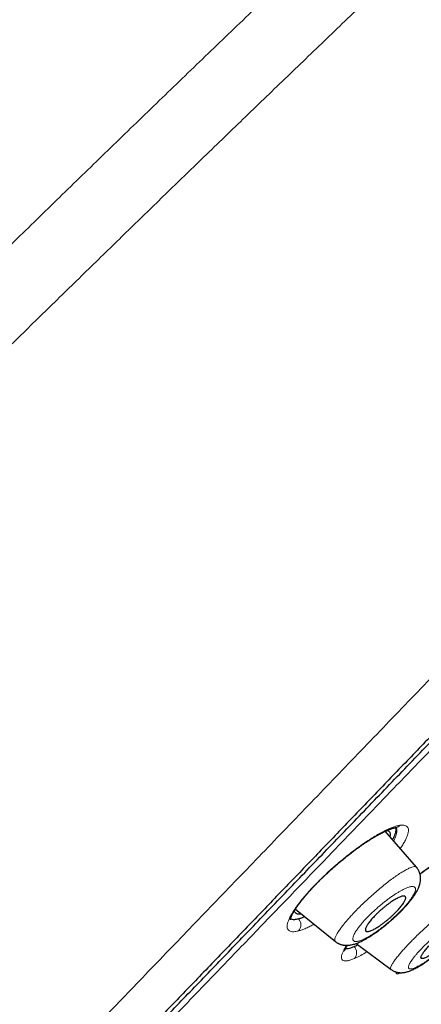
# Model space of a CAD drawing. Header units: millimetres. Extents: x 8 to 1023, y 12 to 832.
# Tile 626 of 656: x 945 to 959, y 758 to 792. Entities that reach past the tile are written whole.
import ezdxf

# ---------------------------------------------------------------- set-up
doc = ezdxf.new("R2010")
doc.units = ezdxf.units.MM

msp = doc.modelspace()

# ---------------------------------------------------------------- linework, layer by layer
at = {"color": 7, "linetype": 'Continuous', "lineweight": 30}
for p, q in [((958.552, 762.66), (957.472, 763.897)), ((954.384, 761.214), (955.76, 760.103)), ((956.482, 760.037), (957.677, 759.14)), ((957.68, 759.144), (957.679, 759.145))]:
    msp.add_line(p, q, dxfattribs=at)
at = {"color": 8, "linetype": 'Continuous', "lineweight": 0}
msp.add_line((956.407, 759.932), (956.543, 759.991), dxfattribs=at)
for centre, radius, start, end in [((957.8, 764.285), 0.263, 277.9933, 316.5033), ((954.253, 760.678), 0.319, 318.5971, 41.257), ((956.176, 759.72), 0.314, 319.9042, 42.642)]:
    msp.add_arc(centre, radius, start, end, dxfattribs=at)
for points, knots in [([(920.476, 762.052), (920.861, 762.354), (921.63, 762.957), (922.832, 763.923), (924.066, 764.935), (925.331, 765.994), (926.626, 767.101), (927.947, 768.253), (929.293, 769.449), (930.661, 770.689), (932.05, 771.971), (933.46, 773.291), (934.889, 774.647), (936.337, 776.038), (937.802, 777.459), (939.286, 778.906), (940.788, 780.375), (942.306, 781.861), (943.839, 783.362), (945.386, 784.872), (946.946, 786.391), (948.516, 787.915), (950.094, 789.441), (951.677, 790.967), (953.265, 792.49), (954.85, 794.011), (956.432, 795.526), (958.007, 797.036), (959.572, 798.538), (961.127, 800.029), (962.668, 801.51), (964.193, 802.977), (965.699, 804.429), (967.185, 805.865), (968.648, 807.282), (970.086, 808.679), (971.499, 810.051), (972.884, 811.397), (974.241, 812.715), (975.567, 814.003), (976.862, 815.259), (978.124, 816.481), (979.35, 817.667), (980.54, 818.816), (981.691, 819.924), (982.801, 820.991), (983.87, 822.014), (984.894, 822.992), (985.874, 823.925), (986.807, 824.811), (987.692, 825.65), (988.528, 826.439), (989.313, 827.179), (990.045, 827.867), (990.724, 828.503), (991.347, 829.086), (991.914, 829.615), (992.423, 830.09), (992.874, 830.511), (993.267, 830.876), (993.601, 831.187), (993.875, 831.442), (994.089, 831.64), (994.245, 831.784), (994.331, 831.864), (994.367, 831.898), (994.357, 831.888), (994.357, 831.888)], [0, 0, 0, 0, 0.015601, 0.031192, 0.046772, 0.062342, 0.077906, 0.093464, 0.10902, 0.124576, 0.140136, 0.155701, 0.171277, 0.186866, 0.202474, 0.218101, 0.233742, 0.249392, 0.26505, 0.280716, 0.296389, 0.312063, 0.327738, 0.343409, 0.359075, 0.37473, 0.390376, 0.406014, 0.421645, 0.437272, 0.452895, 0.468515, 0.484135, 0.499755, 0.515377, 0.531, 0.546624, 0.562251, 0.577879, 0.593511, 0.609145, 0.624781, 0.640418, 0.656056, 0.671696, 0.687336, 0.702976, 0.718615, 0.734254, 0.749892, 0.76553, 0.781166, 0.796802, 0.812436, 0.82807, 0.843703, 0.859335, 0.874966, 0.890596, 0.906225, 0.921854, 0.937483, 0.953111, 0.968739, 0.984368, 0.999997, 1, 1, 1, 1]), ([(921.11, 759.196), (921.275, 759.327), (921.606, 759.589), (922.111, 759.993), (922.622, 760.405), (923.14, 760.826), (923.665, 761.256), (924.186, 761.686), (924.702, 762.116), (925.214, 762.545), (925.73, 762.981), (926.251, 763.424), (926.797, 763.893), (927.369, 764.387), (927.967, 764.908), (928.57, 765.438), (929.178, 765.976), (929.79, 766.524), (930.408, 767.079), (931.03, 767.644), (931.646, 768.207), (932.255, 768.768), (932.858, 769.326), (933.465, 769.892), (934.075, 770.464), (934.689, 771.042), (935.294, 771.616), (935.891, 772.184), (936.479, 772.747), (937.069, 773.314), (937.663, 773.887), (938.282, 774.486), (938.927, 775.113), (939.599, 775.766), (940.275, 776.425), (940.953, 777.087), (941.635, 777.754), (942.32, 778.424), (943.008, 779.097), (943.687, 779.763), (944.358, 780.419), (945.02, 781.067), (945.684, 781.716), (946.351, 782.368), (947.02, 783.02), (947.678, 783.662), (948.325, 784.293), (948.961, 784.912), (949.599, 785.532), (950.238, 786.152), (950.903, 786.797), (951.594, 787.466), (952.312, 788.16), (953.03, 788.853), (953.75, 789.547), (954.47, 790.239), (955.19, 790.932), (955.911, 791.624), (956.618, 792.304), (957.313, 792.972), (957.995, 793.628), (958.677, 794.282), (959.357, 794.936), (960.035, 795.588), (960.7, 796.226), (961.35, 796.851), (961.985, 797.462), (962.618, 798.071), (963.25, 798.678), (963.903, 799.307), (964.579, 799.958), (965.275, 800.629), (965.969, 801.298), (966.659, 801.963), (967.345, 802.626), (968.027, 803.286), (968.705, 803.942), (969.368, 804.584), (970.016, 805.212), (970.648, 805.825), (971.275, 806.435), (971.898, 807.041), (972.517, 807.642), (973.119, 808.228), (973.705, 808.798), (974.274, 809.352), (974.84, 809.902), (975.4, 810.448), (975.978, 811.01), (976.571, 811.587), (977.18, 812.179), (977.782, 812.765), (978.378, 813.345), (978.968, 813.918), (979.55, 814.484), (980.126, 815.043), (980.686, 815.587), (981.229, 816.114), (981.757, 816.625), (982.278, 817.13), (982.792, 817.627), (983.299, 818.118), (983.79, 818.592), (984.264, 819.05), (984.723, 819.492), (985.174, 819.927), (985.619, 820.356), (986.074, 820.793), (986.538, 821.239), (987.01, 821.692), (987.473, 822.136), (987.927, 822.57), (988.372, 822.995), (988.807, 823.411), (989.233, 823.818), (989.643, 824.208), (990.037, 824.583), (990.415, 824.943), (990.784, 825.294), (991.144, 825.636), (991.495, 825.969), (991.831, 826.286), (992.151, 826.589), (992.457, 826.878), (992.754, 827.159), (993.042, 827.431), (993.333, 827.705), (993.625, 827.98), (993.916, 828.254), (994.196, 828.517), (994.465, 828.77), (994.722, 829.012), (994.968, 829.242), (995.202, 829.462), (995.422, 829.668), (995.627, 829.86), (995.817, 830.039), (995.998, 830.207), (996.167, 830.366), (996.326, 830.515), (996.472, 830.651), (996.605, 830.776), (996.726, 830.888), (996.837, 830.992), (996.939, 831.087), (997.034, 831.176), (997.122, 831.259), (997.202, 831.333), (997.269, 831.395), (997.324, 831.447), (997.367, 831.487), (997.398, 831.515), (997.417, 831.533), (997.419, 831.536), (997.42, 831.537)], [0, 0, 0, 0, 0.006532, 0.013065, 0.019599, 0.026134, 0.03267, 0.039204, 0.045365, 0.051525, 0.057684, 0.063843, 0.070002, 0.076875, 0.083748, 0.090621, 0.097494, 0.104366, 0.111239, 0.118112, 0.124985, 0.131517, 0.138049, 0.144581, 0.151114, 0.157647, 0.164181, 0.170342, 0.176503, 0.182666, 0.188829, 0.194992, 0.20187, 0.208747, 0.215624, 0.2225, 0.229375, 0.236249, 0.243123, 0.249997, 0.256529, 0.263061, 0.269593, 0.276125, 0.282657, 0.289189, 0.295348, 0.301507, 0.307667, 0.313827, 0.319987, 0.326862, 0.333739, 0.340616, 0.347494, 0.354372, 0.361251, 0.368128, 0.375004, 0.381538, 0.388072, 0.394605, 0.401137, 0.40767, 0.414202, 0.42036, 0.426519, 0.432677, 0.438836, 0.444995, 0.451868, 0.458742, 0.465616, 0.47249, 0.479365, 0.486241, 0.493117, 0.499994, 0.50653, 0.513067, 0.519604, 0.52614, 0.532675, 0.53921, 0.54537, 0.55153, 0.55769, 0.56385, 0.570009, 0.576883, 0.583757, 0.59063, 0.597504, 0.604377, 0.611251, 0.618125, 0.624999, 0.631532, 0.638065, 0.644599, 0.651133, 0.657667, 0.664203, 0.670366, 0.676529, 0.682693, 0.688856, 0.695017, 0.701894, 0.70877, 0.715645, 0.722519, 0.729394, 0.736268, 0.743142, 0.750015, 0.756547, 0.763079, 0.769612, 0.776144, 0.782676, 0.789209, 0.795368, 0.801528, 0.807689, 0.81385, 0.820011, 0.826888, 0.833767, 0.840646, 0.847525, 0.854402, 0.861279, 0.868155, 0.875031, 0.881564, 0.888097, 0.89463, 0.901163, 0.907695, 0.914227, 0.920386, 0.926545, 0.932704, 0.938863, 0.945023, 0.951897, 0.958772, 0.965647, 0.972523, 0.9794, 0.986277, 0.993155, 1, 1, 1, 1]), ([(968.311, 776.332), (967.832, 775.834), (966.874, 774.839), (965.44, 773.349), (964.01, 771.862), (962.582, 770.378), (961.161, 768.901), (959.779, 767.464), (958.439, 766.072), (957.141, 764.724), (955.858, 763.391), (954.59, 762.074), (953.314, 760.748), (952.034, 759.418), (950.752, 758.085), (949.491, 756.774), (948.251, 755.485), (947.034, 754.219), (945.867, 753.006), (944.752, 751.849), (943.69, 750.746), (942.659, 749.675), (941.659, 748.636), (940.671, 747.61), (939.699, 746.6), (938.746, 745.609), (937.831, 744.658), (936.955, 743.747), (936.12, 742.879), (935.345, 742.073), (934.629, 741.329), (933.968, 740.644), (933.349, 740), (932.77, 739.399), (932.223, 738.83), (931.71, 738.297), (931.236, 737.804), (930.812, 737.363), (930.437, 736.974), (930.113, 736.637), (929.846, 736.358), (929.631, 736.136), (929.468, 735.967), (929.35, 735.845), (929.285, 735.777), (929.257, 735.748), (929.265, 735.756), (929.265, 735.757)], [0, 0, 0, 0, 0.023428, 0.04683, 0.070244, 0.093705, 0.11725, 0.140729, 0.162727, 0.184675, 0.2066, 0.228532, 0.250498, 0.273665, 0.29685, 0.320086, 0.343406, 0.366843, 0.390298, 0.412311, 0.434272, 0.456206, 0.478141, 0.5001, 0.523379, 0.546669, 0.57, 0.593403, 0.616908, 0.640299, 0.66221, 0.684097, 0.705984, 0.727896, 0.749856, 0.77314, 0.79643, 0.819754, 0.843143, 0.866624, 0.890076, 0.912073, 0.934025, 0.955956, 0.97789, 0.999852, 1, 1, 1, 1]), ([(954.492, 760.468), (954.453, 760.459), (954.375, 760.441), (954.281, 760.438), (954.205, 760.452), (954.149, 760.485), (954.113, 760.536), (954.097, 760.603), (954.103, 760.688), (954.13, 760.789), (954.178, 760.905), (954.247, 761.036), (954.337, 761.181), (954.447, 761.338), (954.574, 761.505), (954.718, 761.68), (954.876, 761.859), (955.048, 762.043), (955.233, 762.23), (955.427, 762.417), (955.631, 762.603), (955.841, 762.787), (956.054, 762.965), (956.266, 763.135), (956.477, 763.295), (956.684, 763.443), (956.886, 763.58), (957.08, 763.703), (957.265, 763.811), (957.44, 763.905), (957.603, 763.983), (957.75, 764.042), (957.881, 764.085), (957.954, 764.098), (957.991, 764.104)], [0, 0, 0, 0, 0.03128, 0.062385, 0.093624, 0.1253, 0.156889, 0.188029, 0.219026, 0.250193, 0.281376, 0.312365, 0.343497, 0.375103, 0.40686, 0.438027, 0.468953, 0.499992, 0.53111, 0.562084, 0.593265, 0.625, 0.656532, 0.687657, 0.718711, 0.750026, 0.781101, 0.812083, 0.84329, 0.875033, 0.906584, 0.937726, 0.968762, 1, 1, 1, 1]), ([(957.764, 763.563), (957.775, 763.583), (957.808, 763.643), (957.844, 763.732), (957.872, 763.827), (957.882, 763.909), (957.876, 763.978), (957.858, 764.012), (957.85, 764.029)], [0, 0, 0, 0, 0.09417, 0.27684, 0.459439, 0.642074, 0.824887, 1, 1, 1, 1]), ([(957.991, 764.104), (958.022, 764.107), (958.085, 764.113), (958.158, 764.101), (958.215, 764.075), (958.254, 764.031), (958.276, 763.973), (958.279, 763.9), (958.263, 763.812), (958.228, 763.709), (958.174, 763.594), (958.1, 763.465), (958.039, 763.367), (957.997, 763.309), (957.992, 763.302)], [0, 0, 0, 0, 0.089588, 0.178696, 0.268076, 0.358475, 0.450037, 0.539982, 0.629114, 0.718261, 0.807842, 0.896934, 0.986384, 1, 1, 1, 1]), ([(958.673, 762.431), (958.713, 762.461), (958.823, 762.543), (958.995, 762.664), (959.189, 762.793), (959.392, 762.919), (959.596, 763.035), (959.793, 763.132), (959.898, 763.169), (959.95, 763.187)], [0, 0, 0, 0, 0.075416, 0.206257, 0.338048, 0.472171, 0.649059, 0.823963, 1, 1, 1, 1]), ([(955.763, 760.106), (955.756, 760.111), (955.738, 760.124), (955.736, 760.17), (955.753, 760.239), (955.794, 760.329), (955.857, 760.436), (955.936, 760.549), (956.024, 760.664), (956.114, 760.774), (956.215, 760.891), (956.338, 761.026), (956.483, 761.18), (956.653, 761.35), (956.831, 761.52), (957.014, 761.687), (957.199, 761.849), (957.384, 762.003), (957.564, 762.147), (957.738, 762.278), (957.9, 762.393), (958.049, 762.49), (958.182, 762.568), (958.299, 762.627), (958.397, 762.666), (958.474, 762.684), (958.527, 762.682), (958.543, 762.665), (958.55, 762.657)], [0, 0, 0, 0, 0.0239744, 0.0650256, 0.1061698, 0.1473529, 0.1885311, 0.2297079, 0.2606457, 0.2916578, 0.322735, 0.353841, 0.3952573, 0.436503, 0.4774847, 0.5183395, 0.5594147, 0.6006519, 0.6419216, 0.6830816, 0.7240226, 0.7648156, 0.8057138, 0.8467205, 0.8878008, 0.9289229, 0.970091, 1, 1, 1, 1]), ([(958.514, 761.857), (958.516, 761.872), (958.521, 761.903), (958.516, 761.939), (958.501, 761.967), (958.477, 761.986), (958.443, 761.997), (958.4, 761.999), (958.347, 761.992), (958.286, 761.975), (958.218, 761.95), (958.141, 761.917), (958.058, 761.875), (957.968, 761.825), (957.874, 761.768), (957.775, 761.705), (957.673, 761.635), (957.569, 761.559), (957.464, 761.478), (957.358, 761.393), (957.251, 761.303), (957.146, 761.21), (957.043, 761.116), (956.945, 761.021), (956.852, 760.928), (956.766, 760.836), (956.686, 760.745), (956.622, 760.667), (956.57, 760.602), (956.53, 760.547), (956.488, 760.487), (956.446, 760.421), (956.409, 760.354), (956.382, 760.294), (956.367, 760.241), (956.361, 760.197), (956.365, 760.16), (956.38, 760.133), (956.405, 760.113), (956.439, 760.102), (956.482, 760.1), (956.535, 760.108), (956.595, 760.124), (956.665, 760.149), (956.741, 760.183), (956.825, 760.224), (956.914, 760.274), (957.009, 760.331), (957.108, 760.395), (957.209, 760.465), (957.313, 760.541), (957.419, 760.622), (957.525, 760.707), (957.631, 760.797), (957.736, 760.89), (957.839, 760.984), (957.937, 761.078), (958.03, 761.172), (958.116, 761.264), (958.195, 761.354), (958.259, 761.431), (958.31, 761.497), (958.351, 761.551), (958.393, 761.613), (958.435, 761.678), (958.472, 761.746), (958.5, 761.806), (958.509, 761.84), (958.514, 761.857)], [0, 0, 0, 0, 0.015514, 0.031253, 0.046865, 0.062471, 0.078326, 0.093926, 0.109412, 0.12493, 0.140577, 0.156118, 0.171692, 0.187437, 0.203339, 0.218954, 0.234434, 0.249935, 0.265519, 0.28103, 0.296624, 0.312455, 0.328345, 0.343939, 0.359403, 0.37491, 0.390361, 0.406138, 0.416559, 0.426954, 0.43737, 0.453195, 0.46878, 0.484281, 0.499858, 0.515454, 0.531, 0.546639, 0.562513, 0.578308, 0.5939, 0.609429, 0.625039, 0.640522, 0.65627, 0.671932, 0.687532, 0.703511, 0.719154, 0.734615, 0.75005, 0.765673, 0.781201, 0.79679, 0.812592, 0.828456, 0.844045, 0.859526, 0.875072, 0.890501, 0.90595, 0.916344, 0.926866, 0.93756, 0.953185, 0.968767, 0.984488, 1, 1, 1, 1]), ([(957.679, 759.145), (957.673, 759.148), (957.658, 759.157), (957.659, 759.196), (957.682, 759.261), (957.729, 759.346), (957.798, 759.449), (957.889, 759.569), (957.991, 759.693), (958.097, 759.815), (958.203, 759.931), (958.318, 760.052), (958.454, 760.191), (958.611, 760.347), (958.79, 760.518), (958.973, 760.686), (959.157, 760.85), (959.34, 761.006), (959.518, 761.153), (959.69, 761.289), (959.851, 761.41), (959.999, 761.515), (960.13, 761.6), (960.243, 761.666), (960.337, 761.711), (960.409, 761.735), (960.458, 761.74), (960.472, 761.727), (960.478, 761.721)], [0, 0, 0, 0, 0.022526, 0.063509, 0.104572, 0.145742, 0.186978, 0.22823, 0.269473, 0.300429, 0.331406, 0.362413, 0.393441, 0.434775, 0.475981, 0.516956, 0.557689, 0.598592, 0.639719, 0.680957, 0.722165, 0.763219, 0.804084, 0.845038, 0.886147, 0.927374, 0.968675, 1, 1, 1, 1]), ([(954.493, 760.888), (954.529, 760.897), (954.596, 760.912), (954.673, 760.94), (954.708, 760.953)], [0, 0, 0, 0, 0.55114, 1, 1, 1, 1]), ([(960.393, 760.878), (960.402, 760.896), (960.419, 760.931), (960.431, 760.974), (960.434, 761.009), (960.427, 761.035), (960.41, 761.053), (960.383, 761.062), (960.346, 761.062), (960.3, 761.052), (960.244, 761.034), (960.181, 761.007), (960.109, 760.971), (960.03, 760.927), (959.944, 760.876), (959.853, 760.817), (959.758, 760.751), (959.658, 760.68), (959.556, 760.602), (959.451, 760.52), (959.345, 760.433), (959.238, 760.343), (959.133, 760.25), (959.029, 760.156), (958.929, 760.062), (958.833, 759.968), (958.743, 759.876), (958.658, 759.786), (958.58, 759.698), (958.51, 759.615), (958.447, 759.536), (958.394, 759.463), (958.35, 759.398), (958.317, 759.339), (958.293, 759.288), (958.28, 759.244), (958.277, 759.209), (958.285, 759.183), (958.302, 759.165), (958.329, 759.156), (958.366, 759.156), (958.412, 759.165), (958.468, 759.184), (958.532, 759.212), (958.604, 759.247), (958.683, 759.291), (958.769, 759.343), (958.86, 759.402), (958.955, 759.467), (959.054, 759.539), (959.157, 759.617), (959.262, 759.699), (959.368, 759.786), (959.475, 759.876), (959.581, 759.969), (959.684, 760.063), (959.784, 760.157), (959.879, 760.251), (959.969, 760.343), (960.054, 760.433), (960.132, 760.52), (960.202, 760.603), (960.264, 760.682), (960.317, 760.754), (960.362, 760.821), (960.383, 760.859), (960.393, 760.878)], [0, 0, 0, 0, 0.015538, 0.031291, 0.046897, 0.062525, 0.07836, 0.093953, 0.109452, 0.125009, 0.140642, 0.15618, 0.171764, 0.187536, 0.203348, 0.218931, 0.234434, 0.250009, 0.265559, 0.281061, 0.296665, 0.312521, 0.328165, 0.343742, 0.359457, 0.374961, 0.390494, 0.406237, 0.421844, 0.437456, 0.453297, 0.46889, 0.484395, 0.499974, 0.515588, 0.531141, 0.546784, 0.562662, 0.578273, 0.593907, 0.609592, 0.625119, 0.640668, 0.656398, 0.672026, 0.687625, 0.703543, 0.719168, 0.73465, 0.750144, 0.765787, 0.781325, 0.79691, 0.812688, 0.828523, 0.844106, 0.859601, 0.875172, 0.890622, 0.906367, 0.922008, 0.93767, 0.953242, 0.968836, 0.98454, 1, 1, 1, 1]), ([(955.027, 760.695), (954.983, 760.672), (954.886, 760.62), (954.748, 760.557), (954.611, 760.502), (954.532, 760.479), (954.492, 760.468)], [0, 0, 0, 0, 0.212849, 0.475107, 0.736753, 1, 1, 1, 1]), ([(956.416, 759.518), (956.373, 759.5), (956.288, 759.466), (956.183, 759.439), (956.098, 759.43), (956.026, 759.443), (955.977, 759.484), (955.963, 759.562), (955.985, 759.663), (956.034, 759.777), (956.088, 759.877), (956.134, 759.947), (956.151, 759.972)], [0, 0, 0, 0, 0.095395, 0.189906, 0.284518, 0.380213, 0.507329, 0.63296, 0.759361, 0.854067, 0.948107, 1, 1, 1, 1]), ([(956.86, 759.753), (956.837, 759.739), (956.74, 759.679), (956.588, 759.596), (956.473, 759.544), (956.416, 759.518)], [0, 0, 0, 0, 0.134618, 0.565348, 1, 1, 1, 1]), ([(958.04, 759.029), (958.004, 759.016), (957.906, 758.979), (957.845, 758.991), (957.849, 759.041), (957.85, 759.054)], [0, 0, 0, 0, 0.2878001, 0.8004718, 1, 1, 1, 1])]:
    msp.add_open_spline(points, degree=3, knots=knots, dxfattribs=at)
at = {"color": 7, "linetype": 'Continuous', "lineweight": 30}
for points, knots in [([(994.358, 831.886), (994.066, 831.708), (993.22, 831.19), (991.829, 830.315), (990.182, 829.264), (988.545, 828.198), (986.916, 827.119), (985.295, 826.027), (983.629, 824.887), (981.917, 823.697), (980.161, 822.458), (978.414, 821.206), (976.675, 819.942), (974.944, 818.666), (973.222, 817.379), (971.509, 816.08), (969.803, 814.771), (968.106, 813.451), (966.426, 812.129), (964.765, 810.804), (963.121, 809.478), (961.485, 808.142), (959.783, 806.736), (958.016, 805.258), (956.185, 803.707), (954.366, 802.144), (952.556, 800.57), (950.757, 798.984), (948.969, 797.387), (947.191, 795.778), (945.397, 794.132), (943.585, 792.448), (941.758, 790.725), (939.944, 788.989), (938.141, 787.239), (936.351, 785.476), (934.63, 783.754), (932.975, 782.075), (931.386, 780.439), (929.809, 778.792), (928.244, 777.131), (927.179, 775.99), (926.639, 775.4), (926.612, 775.37)], [0, 0, 0, 0, 0.0115709, 0.0336495, 0.0557295, 0.0778111, 0.0998945, 0.1219795, 0.144066, 0.1683622, 0.1926589, 0.216956, 0.2412539, 0.2655527, 0.2898526, 0.3141539, 0.3384564, 0.3627602, 0.3870652, 0.4109369, 0.4348087, 0.4586798, 0.4825497, 0.509672, 0.5367906, 0.5639045, 0.5910128, 0.6181159, 0.6452151, 0.6723114, 0.699406, 0.7277903, 0.7561755, 0.784563, 0.8129538, 0.8413489, 0.869749, 0.8955164, 0.9212898, 0.9470701, 0.9728583, 0.9986536, 1, 1, 1, 1]), ([(936.072, 745.296), (936.47, 745.71), (937.266, 746.537), (938.531, 747.852), (939.846, 749.218), (941.213, 750.639), (942.628, 752.11), (944.089, 753.627), (945.592, 755.19), (947.135, 756.793), (948.715, 758.435), (950.33, 760.114), (951.977, 761.825), (953.651, 763.565), (955.351, 765.332), (957.073, 767.121), (958.813, 768.929), (960.569, 770.754), (962.336, 772.591), (964.113, 774.437), (965.895, 776.289), (967.68, 778.143), (969.463, 779.997), (971.242, 781.845), (973.013, 783.686), (974.773, 785.515), (976.519, 787.329), (978.247, 789.125), (979.954, 790.899), (981.637, 792.649), (983.293, 794.369), (984.919, 796.059), (986.511, 797.713), (988.066, 799.329), (989.583, 800.905), (991.057, 802.438), (992.487, 803.924), (993.87, 805.361), (995.203, 806.746), (996.483, 808.076), (997.708, 809.349), (998.875, 810.562), (999.982, 811.713), (1001.029, 812.8), (1002.012, 813.822), (1002.93, 814.777), (1003.782, 815.662), (1004.565, 816.476), (1005.278, 817.216), (1005.919, 817.882), (1006.486, 818.472), (1006.98, 818.985), (1007.4, 819.422), (1007.745, 819.78), (1008.015, 820.061), (1008.206, 820.259), (1008.319, 820.376), (1008.333, 820.391), (1008.339, 820.397)], [0, 0, 0, 0, 0.017949, 0.035899, 0.053848, 0.071796, 0.089744, 0.107692, 0.12564, 0.143589, 0.161537, 0.179486, 0.197437, 0.215386, 0.233334, 0.251282, 0.269229, 0.287177, 0.305125, 0.323073, 0.341022, 0.358972, 0.376921, 0.39487, 0.412819, 0.430768, 0.448717, 0.466666, 0.484614, 0.502563, 0.520512, 0.538461, 0.55641, 0.574358, 0.592307, 0.610256, 0.628204, 0.646152, 0.664101, 0.682049, 0.699998, 0.717947, 0.735896, 0.753845, 0.771794, 0.789744, 0.807694, 0.825644, 0.843594, 0.861544, 0.879492, 0.897439, 0.915386, 0.933333, 0.951281, 0.969228, 0.987177, 1, 1, 1, 1]), ([(1007.955, 818.001), (1007.952, 817.998), (1007.945, 817.991), (1007.888, 817.932), (1007.79, 817.829), (1007.651, 817.684), (1007.472, 817.497), (1007.253, 817.27), (1007.003, 817.01), (1006.727, 816.723), (1006.428, 816.413), (1006.098, 816.07), (1005.737, 815.696), (1005.346, 815.29), (1004.909, 814.836), (1004.424, 814.332), (1003.889, 813.776), (1003.319, 813.183), (1002.715, 812.556), (1002.077, 811.894), (1001.405, 811.195), (1000.718, 810.481), (1000.021, 809.757), (999.319, 809.027), (998.591, 808.271), (997.839, 807.489), (997.061, 806.68), (996.236, 805.823), (995.362, 804.914), (994.437, 803.952), (993.486, 802.964), (992.51, 801.949), (991.508, 800.907), (990.479, 799.838), (989.455, 798.773), (988.439, 797.719), (987.439, 796.68), (986.426, 795.627), (985.399, 794.56), (984.358, 793.479), (983.274, 792.352), (982.146, 791.179), (980.973, 789.96), (979.787, 788.728), (978.588, 787.481), (977.377, 786.222), (976.151, 784.948), (974.948, 783.698), (973.773, 782.477), (972.63, 781.29), (971.486, 780.102), (970.341, 778.911), (969.193, 777.72), (968.012, 776.492), (966.798, 775.23), (965.552, 773.935), (964.307, 772.641), (963.064, 771.348), (961.822, 770.056), (960.582, 768.768), (959.383, 767.522), (958.228, 766.322), (957.119, 765.17), (956.021, 764.03), (954.935, 762.902), (953.86, 761.785), (952.764, 760.646), (951.65, 759.488), (950.519, 758.312), (949.404, 757.153), (948.306, 756.011), (947.224, 754.886), (946.161, 753.781), (945.15, 752.731), (944.191, 751.735), (943.283, 750.792), (942.397, 749.871), (941.532, 748.973), (940.688, 748.096), (939.842, 747.217), (938.997, 746.339), (938.155, 745.464), (937.342, 744.619), (936.558, 743.803), (935.802, 743.016), (935.077, 742.263), (934.405, 741.565), (933.785, 740.921), (933.213, 740.327), (932.671, 739.764), (932.158, 739.231), (931.675, 738.729), (931.208, 738.243), (930.76, 737.778), (930.336, 737.336), (929.949, 736.934), (929.599, 736.571), (929.287, 736.247), (929.014, 735.962), (928.785, 735.725), (928.599, 735.531), (928.451, 735.377), (928.335, 735.257), (928.254, 735.173), (928.205, 735.122), (928.199, 735.116), (928.196, 735.113)], [0, 0, 0, 0, 0.006135, 0.016217, 0.026304, 0.036404, 0.046526, 0.05668, 0.066818, 0.076063, 0.085274, 0.094459, 0.103624, 0.112777, 0.121925, 0.132049, 0.142136, 0.152197, 0.162242, 0.172278, 0.182316, 0.192415, 0.201667, 0.210899, 0.22012, 0.229337, 0.238557, 0.247788, 0.257826, 0.267851, 0.277872, 0.2879, 0.297944, 0.308013, 0.318163, 0.32745, 0.336704, 0.345934, 0.355148, 0.364354, 0.37356, 0.38357, 0.393569, 0.40357, 0.413583, 0.423618, 0.433687, 0.443825, 0.453097, 0.462341, 0.471565, 0.480779, 0.489991, 0.49921, 0.509223, 0.519234, 0.529254, 0.539294, 0.549365, 0.55948, 0.569605, 0.578847, 0.588061, 0.597255, 0.606437, 0.615617, 0.624803, 0.634833, 0.644865, 0.654907, 0.664972, 0.675069, 0.685209, 0.695303, 0.70451, 0.713698, 0.722877, 0.732052, 0.741232, 0.750423, 0.760451, 0.770488, 0.780541, 0.790622, 0.80074, 0.810904, 0.821006, 0.830215, 0.839407, 0.848589, 0.857768, 0.86695, 0.876144, 0.886219, 0.896279, 0.906334, 0.916393, 0.926465, 0.936559, 0.946628, 0.955831, 0.965027, 0.974221, 0.983422, 0.992637, 1, 1, 1, 1]), ([(928.624, 735.369), (928.629, 735.374), (928.639, 735.384), (928.72, 735.468), (928.852, 735.605), (929.038, 735.798), (929.277, 736.046), (929.562, 736.343), (929.889, 736.682), (930.254, 737.062), (930.663, 737.487), (931.116, 737.958), (931.624, 738.486), (932.191, 739.075), (932.819, 739.728), (933.495, 740.43), (934.217, 741.18), (934.987, 741.979), (935.785, 742.809), (936.608, 743.665), (937.449, 744.539), (938.325, 745.45), (939.235, 746.396), (940.2, 747.399), (941.222, 748.46), (942.3, 749.581), (943.413, 750.737), (944.56, 751.928), (945.741, 753.155), (946.931, 754.392), (948.125, 755.634), (949.318, 756.873), (950.53, 758.133), (951.763, 759.414), (953.041, 760.742), (954.362, 762.116), (955.726, 763.533), (957.105, 764.965), (958.498, 766.413), (959.908, 767.878), (961.307, 769.332), (962.691, 770.771), (964.054, 772.188), (965.422, 773.609), (966.795, 775.036), (967.712, 775.989), (968.171, 776.466)], [0, 0, 0, 0, 0.022886, 0.046235, 0.069585, 0.092966, 0.116406, 0.139854, 0.161859, 0.183789, 0.205669, 0.227524, 0.249378, 0.272804, 0.296177, 0.319526, 0.342882, 0.366274, 0.389746, 0.411811, 0.433793, 0.455718, 0.47761, 0.499494, 0.522855, 0.546163, 0.569451, 0.592749, 0.616087, 0.639569, 0.661679, 0.683715, 0.705706, 0.727679, 0.749662, 0.772994, 0.796255, 0.819478, 0.842697, 0.865948, 0.889392, 0.911524, 0.933621, 0.955712, 0.977828, 1, 1, 1, 1]), ([(954.211, 760.853), (954.211, 760.853), (954.211, 760.853), (954.212, 760.855), (954.212, 760.858), (954.213, 760.865), (954.215, 760.875), (954.219, 760.89), (954.225, 760.911), (954.235, 760.938), (954.247, 760.968), (954.262, 761), (954.279, 761.033), (954.296, 761.067), (954.315, 761.1), (954.332, 761.129), (954.347, 761.155), (954.362, 761.178), (954.377, 761.203), (954.397, 761.234), (954.423, 761.273), (954.456, 761.321), (954.494, 761.374), (954.535, 761.429), (954.576, 761.483), (954.624, 761.544), (954.679, 761.613), (954.742, 761.688), (954.806, 761.763), (954.875, 761.841), (954.948, 761.921), (955.022, 762), (955.099, 762.081), (955.183, 762.166), (955.271, 762.254), (955.364, 762.344), (955.461, 762.436), (955.566, 762.533), (955.679, 762.634), (955.8, 762.74), (955.929, 762.85), (956.059, 762.958), (956.19, 763.063), (956.316, 763.162), (956.441, 763.256), (956.559, 763.342), (956.671, 763.421), (956.776, 763.493), (956.873, 763.557), (956.973, 763.621), (957.074, 763.683), (957.172, 763.741), (957.26, 763.789), (957.337, 763.83), (957.404, 763.865), (957.463, 763.893), (957.516, 763.917), (957.566, 763.939), (957.605, 763.955), (957.635, 763.967), (957.657, 763.975), (957.681, 763.984), (957.708, 763.993), (957.739, 764.003), (957.771, 764.012), (957.805, 764.02), (957.826, 764.023), (957.836, 764.025)], [0, 0, 0, 0, 0.003653, 0.011929, 0.019242, 0.026006, 0.034542, 0.045236, 0.058105, 0.072718, 0.086952, 0.100526, 0.113429, 0.125651, 0.136961, 0.146626, 0.154575, 0.16091, 0.167871, 0.176348, 0.187646, 0.200856, 0.215538, 0.229796, 0.243412, 0.256383, 0.275453, 0.292915, 0.30942, 0.32771, 0.345503, 0.362798, 0.379748, 0.397977, 0.417923, 0.436392, 0.456131, 0.477144, 0.49943, 0.522991, 0.547821, 0.573913, 0.597771, 0.622446, 0.646475, 0.669461, 0.691409, 0.712354, 0.732314, 0.751284, 0.775026, 0.796983, 0.817142, 0.835492, 0.852119, 0.867501, 0.881702, 0.895027, 0.910342, 0.916777, 0.923585, 0.931546, 0.941445, 0.953264, 0.966982, 0.98257, 1, 1, 1, 1]), ([(957.546, 763.931), (957.552, 763.93), (957.572, 763.926), (957.599, 763.91), (957.626, 763.884), (957.642, 763.848), (957.648, 763.803), (957.647, 763.758), (957.639, 763.724), (957.635, 763.711)], [0, 0, 0, 0, 0.057287, 0.222285, 0.387107, 0.552726, 0.720102, 0.889756, 1, 1, 1, 1]), ([(957.727, 763.606), (957.737, 763.625), (957.77, 763.682), (957.808, 763.765), (957.84, 763.857), (957.854, 763.934), (957.854, 763.992), (957.842, 764.019), (957.837, 764.029)], [0, 0, 0, 0, 0.094256, 0.290726, 0.485241, 0.680053, 0.876996, 1, 1, 1, 1]), ([(957.836, 764.025), (957.843, 764.025), (957.854, 764.027), (957.865, 764.027), (957.873, 764.027), (957.877, 764.027), (957.879, 764.027), (957.879, 764.027), (957.879, 764.027)], [0, 0, 0, 0, 0.257449, 0.473137, 0.647501, 0.783969, 0.924213, 1, 1, 1, 1]), ([(958.674, 762.426), (958.691, 762.438), (958.747, 762.48), (958.841, 762.547), (958.956, 762.627), (959.067, 762.702), (959.171, 762.77), (959.265, 762.828), (959.347, 762.878), (959.413, 762.916), (959.463, 762.945), (959.501, 762.966), (959.535, 762.984), (959.567, 763.001), (959.6, 763.017), (959.635, 763.035), (959.673, 763.053), (959.714, 763.071), (959.756, 763.089), (959.8, 763.106), (959.827, 763.115), (959.841, 763.119)], [0, 0, 0, 0, 0.032902, 0.11111, 0.190606, 0.271244, 0.348399, 0.419868, 0.485602, 0.545566, 0.581617, 0.615192, 0.646291, 0.674915, 0.705329, 0.742128, 0.782634, 0.828732, 0.880367, 0.937478, 1, 1, 1, 1]), ([(955.76, 760.103), (955.774, 760.093), (955.799, 760.074), (955.835, 760.052), (955.862, 760.038), (955.881, 760.028), (955.897, 760.021), (955.917, 760.013), (955.944, 760.003), (955.978, 759.993), (956.012, 759.985), (956.048, 759.979), (956.087, 759.974), (956.131, 759.971), (956.174, 759.972), (956.214, 759.974), (956.248, 759.978), (956.294, 759.985), (956.351, 759.996), (956.418, 760.015), (956.481, 760.036), (956.547, 760.061), (956.614, 760.09), (956.676, 760.12), (956.731, 760.148), (956.779, 760.173), (956.826, 760.2), (956.868, 760.224), (956.904, 760.246), (956.938, 760.267), (956.973, 760.289), (957.014, 760.315), (957.054, 760.342), (957.099, 760.372), (957.15, 760.407), (957.209, 760.449), (957.277, 760.499), (957.354, 760.557), (957.44, 760.624), (957.532, 760.698), (957.625, 760.777), (957.715, 760.855), (957.798, 760.93), (957.873, 761), (957.941, 761.066), (958.003, 761.128), (958.057, 761.184), (958.106, 761.235), (958.161, 761.294), (958.224, 761.364), (958.295, 761.447), (958.362, 761.53), (958.423, 761.61), (958.47, 761.677), (958.507, 761.733), (958.54, 761.787), (958.571, 761.842), (958.598, 761.895), (958.624, 761.951), (958.647, 762.01), (958.666, 762.07), (958.678, 762.12), (958.685, 762.161), (958.691, 762.203), (958.694, 762.249), (958.694, 762.297), (958.69, 762.346), (958.683, 762.389), (958.675, 762.423), (958.667, 762.453), (958.657, 762.483), (958.641, 762.521), (958.619, 762.565), (958.59, 762.613), (958.565, 762.644), (958.551, 762.661)], [0, 0, 0, 0, 0.0113778, 0.0203989, 0.026954, 0.0309758, 0.0341903, 0.0381528, 0.0455097, 0.0540617, 0.062045, 0.0693049, 0.0791821, 0.0906896, 0.1023699, 0.1123327, 0.1207686, 0.1297233, 0.1505372, 0.1679307, 0.1876185, 0.2061987, 0.2249971, 0.2459033, 0.2584199, 0.2715137, 0.2847961, 0.2961735, 0.3053558, 0.3125072, 0.3228951, 0.3330208, 0.3433261, 0.3540393, 0.3667851, 0.3815597, 0.3983585, 0.4171755, 0.4380035, 0.460835, 0.4843892, 0.5065816, 0.5273995, 0.5468573, 0.5649623, 0.5817151, 0.5971129, 0.6111524, 0.6242387, 0.6461269, 0.6694308, 0.6940091, 0.7177549, 0.7399762, 0.7545448, 0.7690798, 0.7877633, 0.8046239, 0.8186451, 0.8377319, 0.8570168, 0.8688095, 0.8789085, 0.8893302, 0.9006693, 0.9130468, 0.9241976, 0.9345121, 0.9430804, 0.9478594, 0.9546142, 0.9633013, 0.9738435, 0.986127, 1, 1, 1, 1]), ([(956.859, 760.446), (956.849, 760.447), (956.83, 760.448), (956.81, 760.459), (956.797, 760.477), (956.792, 760.502), (956.795, 760.534), (956.807, 760.573), (956.827, 760.616), (956.855, 760.665), (956.891, 760.719), (956.933, 760.776), (956.982, 760.837), (957.038, 760.901), (957.099, 760.967), (957.165, 761.035), (957.236, 761.103), (957.31, 761.172), (957.388, 761.239), (957.467, 761.304), (957.547, 761.367), (957.626, 761.426), (957.704, 761.48), (957.779, 761.528), (957.851, 761.57), (957.917, 761.606), (957.978, 761.633), (958.032, 761.654), (958.078, 761.666), (958.116, 761.67), (958.147, 761.666), (958.168, 761.655), (958.181, 761.636), (958.185, 761.61), (958.181, 761.578), (958.169, 761.539), (958.148, 761.495), (958.119, 761.446), (958.084, 761.392), (958.041, 761.334), (957.991, 761.273), (957.935, 761.209), (957.874, 761.142), (957.807, 761.075), (957.736, 761.006), (957.661, 760.938), (957.584, 760.871), (957.505, 760.806), (957.425, 760.743), (957.345, 760.685), (957.268, 760.631), (957.193, 760.583), (957.122, 760.541), (957.056, 760.507), (956.995, 760.479), (956.942, 760.46), (956.896, 760.448), (956.871, 760.446), (956.859, 760.446)], [0, 0, 0, 0, 0.016825, 0.033649, 0.051435, 0.069273, 0.087057, 0.10441, 0.121815, 0.139166, 0.156309, 0.173504, 0.190645, 0.207889, 0.225189, 0.242433, 0.260065, 0.277756, 0.29539, 0.313534, 0.331741, 0.349888, 0.368431, 0.387037, 0.405582, 0.424219, 0.442916, 0.461553, 0.479946, 0.498396, 0.516789, 0.534727, 0.552718, 0.570655, 0.588125, 0.605648, 0.623116, 0.640294, 0.657524, 0.674701, 0.691881, 0.709115, 0.726294, 0.743783, 0.76133, 0.778819, 0.796804, 0.81485, 0.832837, 0.85128, 0.869787, 0.888233, 0.906843, 0.925515, 0.944126, 0.962731, 0.981395, 1, 1, 1, 1]), ([(957.676, 759.142), (957.693, 759.13), (957.726, 759.107), (957.774, 759.082), (957.814, 759.066), (957.845, 759.056), (957.876, 759.047), (957.912, 759.039), (957.956, 759.032), (957.997, 759.029), (958.03, 759.029), (958.056, 759.03), (958.082, 759.031), (958.113, 759.035), (958.149, 759.04), (958.186, 759.048), (958.231, 759.059), (958.283, 759.075), (958.346, 759.098), (958.41, 759.125), (958.48, 759.159), (958.545, 759.193), (958.609, 759.229), (958.668, 759.265), (958.722, 759.298), (958.781, 759.337), (958.846, 759.38), (958.913, 759.426), (958.976, 759.472), (959.032, 759.512), (959.08, 759.548), (959.122, 759.58), (959.163, 759.611), (959.206, 759.645), (959.258, 759.687), (959.321, 759.737), (959.394, 759.798), (959.478, 759.87), (959.563, 759.944), (959.643, 760.016), (959.712, 760.08), (959.773, 760.138), (959.826, 760.188), (959.873, 760.235), (959.914, 760.276), (959.95, 760.312), (959.985, 760.347), (960.026, 760.39), (960.076, 760.443), (960.131, 760.504), (960.187, 760.567), (960.241, 760.63), (960.291, 760.692), (960.336, 760.75), (960.38, 760.81), (960.424, 760.872), (960.469, 760.943), (960.508, 761.013), (960.544, 761.088), (960.566, 761.146), (960.58, 761.193), (960.588, 761.224), (960.596, 761.263), (960.602, 761.304), (960.605, 761.343), (960.605, 761.375), (960.604, 761.406), (960.601, 761.438), (960.595, 761.478), (960.584, 761.528), (960.563, 761.589), (960.53, 761.657), (960.498, 761.7), (960.481, 761.722)], [0, 0, 0, 0, 0.0138277, 0.0254195, 0.0346097, 0.0412973, 0.0461246, 0.0554382, 0.0667386, 0.0773598, 0.0845538, 0.0901434, 0.0967414, 0.105341, 0.1158353, 0.1263449, 0.1360942, 0.1551943, 0.1726309, 0.1963671, 0.2149908, 0.2358067, 0.2572065, 0.2719157, 0.2868838, 0.3032849, 0.321112, 0.3397166, 0.3562532, 0.3704031, 0.3822338, 0.3927177, 0.4022382, 0.4125383, 0.42543, 0.4409148, 0.4589998, 0.4796932, 0.5030081, 0.5225711, 0.540383, 0.5563209, 0.5703779, 0.5825494, 0.5951083, 0.6047158, 0.6133656, 0.624834, 0.6410268, 0.6585774, 0.6772918, 0.6965566, 0.715378, 0.7337621, 0.7513763, 0.7735638, 0.7960987, 0.822233, 0.8440141, 0.8678501, 0.8749313, 0.8830865, 0.8927978, 0.9039051, 0.9135793, 0.9208839, 0.9267919, 0.933939, 0.9420821, 0.9528733, 0.9662813, 0.982097, 1, 1, 1, 1]), ([(954.22, 760.892), (954.233, 760.884), (954.268, 760.863), (954.357, 760.86), (954.448, 760.879), (954.493, 760.888)], [0, 0, 0, 0, 0.2320432, 0.6152989, 1, 1, 1, 1]), ([(954.587, 761.05), (954.57, 761.047), (954.532, 761.042), (954.482, 761.043), (954.436, 761.053), (954.4, 761.071), (954.374, 761.098), (954.358, 761.129), (954.355, 761.155), (954.354, 761.166)], [0, 0, 0, 0, 0.1201947, 0.2739682, 0.4287731, 0.5824315, 0.7358417, 0.889906, 1, 1, 1, 1]), ([(954.493, 760.888), (954.528, 760.898), (954.591, 760.916), (954.665, 760.947), (954.698, 760.96)], [0, 0, 0, 0, 0.5546999, 1, 1, 1, 1]), ([(958.738, 759.638), (958.731, 759.625), (958.718, 759.599), (958.708, 759.567), (958.707, 759.542), (958.715, 759.524), (958.732, 759.514), (958.757, 759.512), (958.791, 759.518), (958.833, 759.532), (958.881, 759.554), (958.936, 759.582), (958.997, 759.618), (959.062, 759.659), (959.131, 759.706), (959.203, 759.758), (959.277, 759.814), (959.353, 759.874), (959.429, 759.937), (959.504, 760.002), (959.578, 760.068), (959.65, 760.135), (959.719, 760.202), (959.784, 760.269), (959.845, 760.333), (959.901, 760.396), (959.95, 760.455), (959.993, 760.51), (960.027, 760.561), (960.054, 760.606), (960.073, 760.645), (960.082, 760.677), (960.083, 760.702), (960.075, 760.719), (960.057, 760.728), (960.031, 760.73), (959.997, 760.723), (959.955, 760.709), (959.906, 760.687), (959.85, 760.658), (959.789, 760.622), (959.724, 760.58), (959.654, 760.533), (959.582, 760.48), (959.508, 760.424), (959.432, 760.364), (959.357, 760.301), (959.281, 760.236), (959.207, 760.17), (959.135, 760.103), (959.067, 760.036), (959.002, 759.969), (958.941, 759.905), (958.887, 759.843), (958.838, 759.784), (958.797, 759.73), (958.762, 759.681), (958.746, 759.652), (958.738, 759.638)], [0, 0, 0, 0, 0.017763, 0.035526, 0.053897, 0.072329, 0.090701, 0.109054, 0.127465, 0.145818, 0.163945, 0.182128, 0.200255, 0.218056, 0.23591, 0.25371, 0.271222, 0.288787, 0.306298, 0.323678, 0.341112, 0.358491, 0.375953, 0.393471, 0.410932, 0.428662, 0.446451, 0.464181, 0.482252, 0.500383, 0.518456, 0.536784, 0.555174, 0.573504, 0.591888, 0.610331, 0.628715, 0.646931, 0.665203, 0.683418, 0.701323, 0.719283, 0.737188, 0.754777, 0.77242, 0.790009, 0.807407, 0.824859, 0.842256, 0.859668, 0.877136, 0.894547, 0.912108, 0.929726, 0.947287, 0.964839, 0.982447, 1, 1, 1, 1]), ([(956.077, 759.777), (956.077, 759.777), (956.077, 759.777), (956.078, 759.779), (956.079, 759.785), (956.082, 759.795), (956.087, 759.808), (956.093, 759.824), (956.101, 759.842), (956.11, 759.862), (956.121, 759.884), (956.132, 759.904), (956.143, 759.924), (956.156, 759.947), (956.166, 759.963), (956.171, 759.972)], [0, 0, 0, 0, 0.010069, 0.0748928, 0.1528413, 0.2440783, 0.3458391, 0.4417064, 0.5290349, 0.6301507, 0.7164951, 0.7880169, 0.8505504, 0.9223177, 1, 1, 1, 1]), ([(956.109, 759.86), (956.115, 759.859), (956.139, 759.854), (956.2, 759.863), (956.292, 759.886), (956.368, 759.917), (956.407, 759.932)], [0, 0, 0, 0, 0.092027, 0.393606, 0.695224, 1, 1, 1, 1]), ([(956.407, 759.932), (956.444, 759.948), (956.485, 759.966), (956.534, 759.992), (956.539, 759.994)], [0, 0, 0, 0, 0.893213, 1, 1, 1, 1])]:
    msp.add_open_spline(points, degree=3, knots=knots, dxfattribs=at)

doc.saveas('drawing.dxf')
